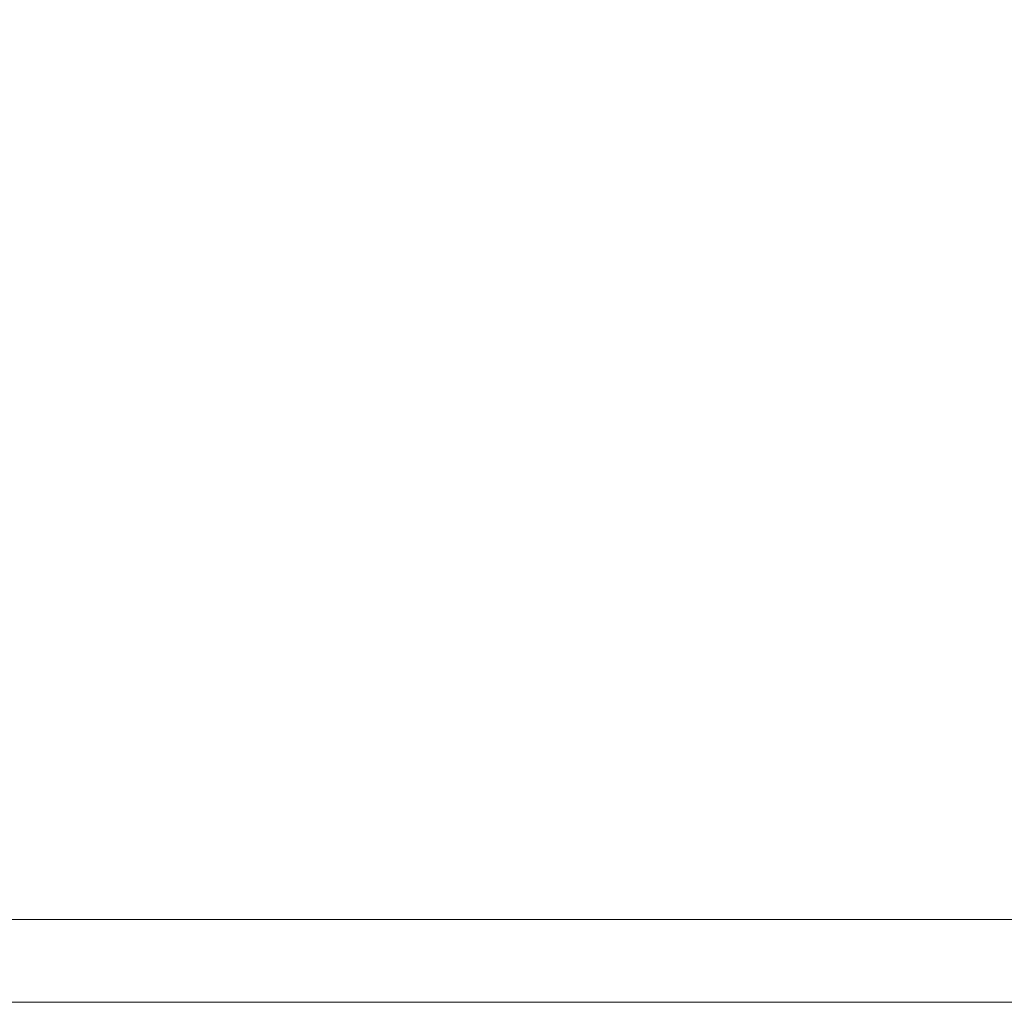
# Model space of a CAD drawing. Header units: millimetres. Extents: x 213386 to 506888, y 183055 to 450952.
# Tile 812 of 1056: x 397569 to 398165, y 319432 to 320027. Entities that reach past the tile are written whole.
import ezdxf

# ---------------------------------------------------------------- set-up
doc = ezdxf.new("R2010")
doc.units = ezdxf.units.MM
for name, color, linetype, lineweight in [('FASÁDA DETAILNÍ', 255, 'Continuous', 0), ('KOTY', 255, 'Continuous', 0), ('NOVA', 255, 'Continuous', 0), ('TENKA', 255, 'Continuous', 0)]:
    doc.layers.add(name, color=color, linetype=linetype, lineweight=lineweight)
doc.layers.add('PLOCHY K PRONÁJMU', color=255, linetype='Continuous', lineweight=0, plot=False)
doc.layers.get('KOTY').off()

# ---------------------------------------------------------------- blocks, each defined once
blk = doc.blocks.new('NOVÁ PODLAHA')
at = {"layer": 'NOVA'}
blk.add_lwpolyline([(25700, 16457.5), (25700, 0), (0, 0), (0, 15942.5)], dxfattribs=at)
blk = doc.blocks.new('A$C69D17D4D')
at = {"layer": 'FASÁDA DETAILNÍ'}
blk.add_lwpolyline([(1216, 1684), (-24484, 1684), (-24484, 24484), (1216, 24484)], close=True, dxfattribs=at)

msp = doc.modelspace()

# ---------------------------------------------------------------- linework, layer by layer
at = {"layer": 'PLOCHY K PRONÁJMU', "ltscale": 5}
msp.add_lwpolyline([(373526.64, 342182.15), (399126.64, 342182.15), (399126.64, 319482.15), (373526.64, 319482.15)], close=True, dxfattribs=at)
msp.add_lwpolyline([(399126.64, 330472.15), (399126.64, 326392.15), (398616.64, 326392.15), (398616.64, 325672.15), (399126.64, 325672.15), (399126.64, 321588.15), (398620.64, 321588.15), (398620.64, 320876.15), (399126.64, 320876.15), (399126.64, 319482.15), (392626.64, 319482.15), (392886.64, 320872.15), (392886.64, 321592.15), (392366.64, 321592.15), (392366.64, 320872.15), (392886.64, 320872.15), (392626.64, 319482.15), (386326.64, 319482.15)], dxfattribs=at)
at = {"layer": 'TENKA', "ltscale": 20}
msp.add_lwpolyline([(399176.64, 323594.65), (399176.64, 319432.15), (392664.14, 319432.15)], dxfattribs=at)

# ---------------------------------------------------------------- block references
at = {"layer": 'KOTY'}
msp.add_blockref('NOVÁ PODLAHA', (373476.64, 319432.15), dxfattribs=at)
at = {"layer": 'NOVA', "ltscale": 300}
msp.add_blockref('A$C69D17D4D', (397960.64, 317748.15), dxfattribs=at)

doc.saveas('drawing.dxf')
